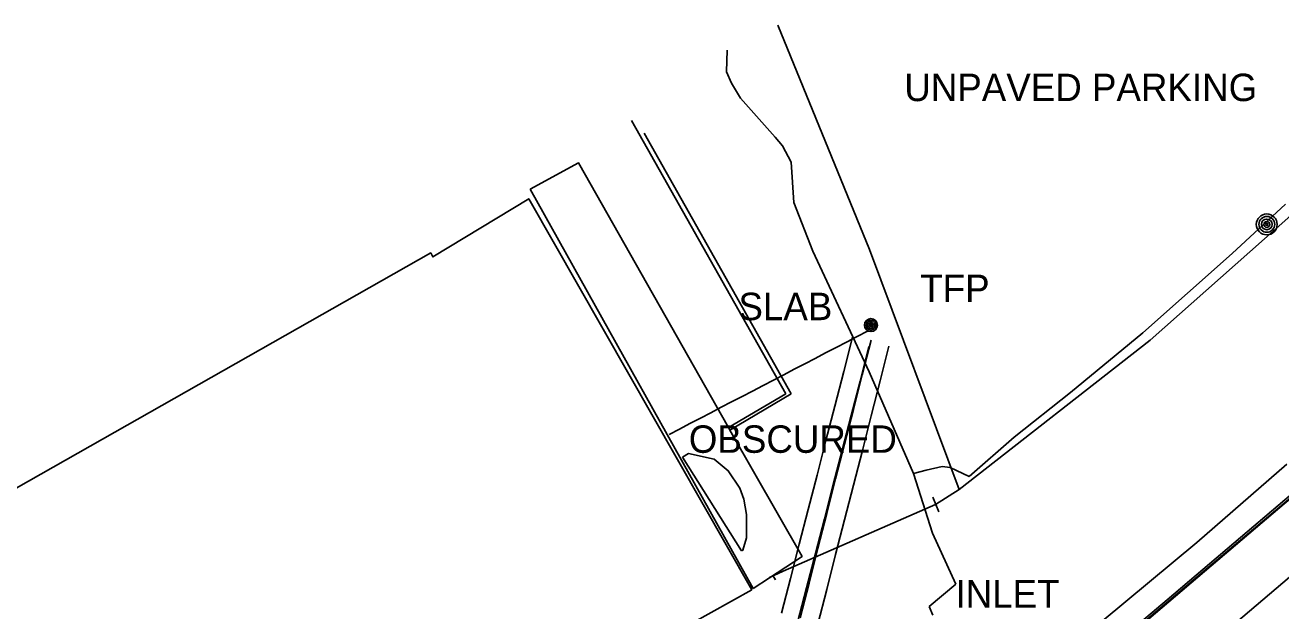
# Model space of a CAD drawing. Extents: x 368532 to 392481, y 10654822 to 10676899.
# Drawn here: x 390044.9 to 390273.6, y 10659318.7 to 10659425.4 of the extents above; entities that cross this region are included whole.
import ezdxf

# ---------------------------------------------------------------- set-up
doc = ezdxf.new("R2010")
doc.units = 0
for name, color, linetype in [('p_Catenary', 7, 'Continuous'), ('p_drainage inlet', 7, 'Continuous'), ('p_dtm obscured area', 7, 'Continuous'), ('p_dtm sidewalk', 7, 'Continuous'), ('p_dtm slab', 7, 'Continuous'), ('p_road - paved curb', 7, 'Continuous'), ('p_road general road feature', 7, 'Continuous'), ('p_road paint stripe', 7, 'Continuous'), ('p_structure building', 7, 'Continuous'), ('p_structure fence', 7, 'Continuous'), ('p_utility general pole', 7, 'Continuous'), ('p_veg woods', 7, 'Continuous')]:
    doc.layers.add(name, color=color, linetype=linetype)

msp = doc.modelspace()

# ---------------------------------------------------------------- linework, layer by layer
at = {"layer": 'p_Catenary'}
for points in [[(390162.12, 10659350.85), (390164.02, 10659351.84), (390165.92, 10659352.83), (390167.83, 10659353.82), (390169.73, 10659354.81), (390171.63, 10659355.8), (390173.53, 10659356.79), (390175.43, 10659357.78), (390177.34, 10659358.77), (390179.24, 10659359.76), (390181.14, 10659360.75), (390183.04, 10659361.74), (390184.94, 10659362.73), (390186.85, 10659363.72), (390188.75, 10659364.71), (390190.65, 10659365.7), (390192.55, 10659366.69), (390194.45, 10659367.68), (390196.36, 10659368.68), (390198.26, 10659369.67)], [(390182.61, 10659318.3), (390184.23, 10659324.59), (390185.85, 10659330.87), (390187.46, 10659337.16), (390189.08, 10659343.44), (390190.7, 10659349.73), (390192.32, 10659356.02), (390193.94, 10659362.3), (390195.56, 10659368.59)], [(390185.53, 10659316.62), (390187.15, 10659322.9), (390188.78, 10659329.18), (390190.41, 10659335.46), (390192.03, 10659341.74), (390193.66, 10659348.02), (390195.29, 10659354.3), (390196.91, 10659360.58), (390198.54, 10659366.86)], [(390186.01, 10659317.47), (390187.63, 10659323.79), (390189.24, 10659330.11), (390190.85, 10659336.43), (390192.47, 10659342.76), (390194.08, 10659349.08), (390195.69, 10659355.4), (390197.3, 10659361.72), (390198.92, 10659368.04)], [(390202.18, 10659366.94), (390200.56, 10659360.61), (390198.94, 10659354.28), (390197.33, 10659347.95), (390195.71, 10659341.62), (390194.09, 10659335.29), (390192.47, 10659328.96), (390190.85, 10659322.63), (390189.24, 10659316.3)]]:
    msp.add_lwpolyline(points, dxfattribs=at)
at = {"layer": 'p_dtm obscured area'}
for points in [[(390136.86, 10659395.56), (390145.62, 10659400.36), (390159.27, 10659376.23), (390172.93, 10659352.15), (390173.22, 10659351.63), (390186.36, 10659328.63), (390177.45, 10659322.82)], [(390177.45, 10659322.82), (390136.86, 10659395.56)]]:
    msp.add_lwpolyline(points, dxfattribs=at)
at = {"layer": 'p_dtm sidewalk'}
for p, q in [((390258.25, 10659331.16), (390274.64, 10659345.42)), ((390240.99, 10659316.82), (390258.25, 10659331.16))]:
    msp.add_line(p, q, dxfattribs=at)
at = {"layer": 'p_dtm slab'}
for p, q in [((390155.28, 10659408.07), (390183.41, 10659358.26)), ((390183.41, 10659358.26), (390172.93, 10659352.15))]:
    msp.add_line(p, q, dxfattribs=at)
at = {"layer": 'p_road - paved curb'}
for p, q in [((390279.47, 10659343.41), (390273.05, 10659337.91)), ((390279.7, 10659343.14), (390273.27, 10659337.64)), ((390279.8, 10659343.03), (390273.37, 10659337.53)), ((390273.05, 10659337.91), (390259.31, 10659326.24)), ((390273.27, 10659337.64), (390259.53, 10659325.97)), ((390273.37, 10659337.53), (390259.63, 10659325.86)), ((390259.31, 10659326.24), (390252.84, 10659320.74)), ((390259.53, 10659325.97), (390253.06, 10659320.47)), ((390259.63, 10659325.86), (390253.16, 10659320.36)), ((390252.84, 10659320.74), (390243.25, 10659312.67)), ((390253.06, 10659320.47), (390243.47, 10659312.4)), ((390253.16, 10659320.36), (390243.57, 10659312.28))]:
    msp.add_line(p, q, dxfattribs=at)
at = {"layer": 'p_road general road feature'}
for p, q in [((390172.57, 10659416.93), (390172.7, 10659420.86)), ((390173.53, 10659414.85), (390172.57, 10659416.93)), ((390175.14, 10659412.14), (390173.53, 10659414.85)), ((390181.45, 10659405.05), (390175.14, 10659412.14)), ((390157.61, 10659405.78), (390171.74, 10659380.68)), ((390182.82, 10659403.42), (390181.45, 10659405.05)), ((390184.35, 10659400.46), (390182.82, 10659403.42)), ((390184.84, 10659393.1), (390184.35, 10659400.46)), ((390188.33, 10659384.28), (390184.84, 10659393.1)), ((390264.71, 10659383.8), (390274.39, 10659392.8)), ((390198.55, 10659362.24), (390188.33, 10659384.28)), ((390248.43, 10659369.4), (390264.71, 10659383.8)), ((390171.74, 10659380.68), (390184.39, 10659358.28)), ((390235.24, 10659358.49), (390248.43, 10659369.4)), ((390206.64, 10659343.77), (390198.55, 10659362.24)), ((390184.39, 10659358.28), (390173.22, 10659351.63)), ((390224.98, 10659350.37), (390235.24, 10659358.49)), ((390216.8, 10659343.21), (390224.98, 10659350.37)), ((390206.64, 10659343.77), (390208.98, 10659344.33)), ((390210.08, 10659332.86), (390206.64, 10659343.77)), ((390208.98, 10659344.33), (390211.85, 10659345.03)), ((390211.85, 10659345.03), (390213.33, 10659344.86)), ((390213.33, 10659344.86), (390216.8, 10659343.21)), ((390214.37, 10659323.6), (390210.08, 10659332.86)), ((390209.51, 10659319.5), (390214.37, 10659323.6)), ((390210.17, 10659317.93), (390209.51, 10659319.5))]:
    msp.add_line(p, q, dxfattribs=at)
at = {"layer": 'p_road paint stripe'}
msp.add_line((390277.56, 10659326.91), (390246.01, 10659300.23), dxfattribs=at)
at = {"layer": 'p_structure building'}
msp.add_lwpolyline([(390065.49, 10659260.39), (390117.96, 10659289.52), (390177.19, 10659322.55), (390136.58, 10659393.81), (390119.13, 10659383.19), (390118.72, 10659383.94), (390009.93, 10659322.19)], dxfattribs=at)
at = {"layer": 'p_structure fence'}
for p, q in [((390198.65, 10659384.55), (390181.91, 10659425.44)), ((390278.01, 10659393.09), (390249.74, 10659368.06)), ((390214.94, 10659340.85), (390198.65, 10659384.55)), ((390249.74, 10659368.06), (390214.94, 10659340.85)), ((390210.16, 10659339.43), (390211.25, 10659336.78)), ((390214.94, 10659340.85), (390210.68, 10659338.07)), ((390210.68, 10659338.07), (390182.89, 10659325.94)), ((390182.89, 10659325.94), (390180.45, 10659324.77)), ((390177.22, 10659323.23), (390176.89, 10659323.08)), ((390181.04, 10659325.16), (390181.54, 10659324.4))]:
    msp.add_line(p, q, dxfattribs=at)
at = {"layer": 'p_utility general pole'}
for centre, radius in [((390270.98, 10659389.13), 1.9), ((390270.98, 10659389.13), 1.44), ((390270.98, 10659389.13), 0.973), ((390270.98, 10659389.13), 0.539), ((390270.98, 10659389.13), 0.192), ((390198.9, 10659370.79), 1.19), ((390198.9, 10659370.79), 0.901), ((390198.9, 10659370.79), 0.608), ((390198.9, 10659370.79), 0.337), ((390198.9, 10659370.79), 0.12)]:
    msp.add_circle(centre, radius, dxfattribs=at)
at = {"layer": 'p_veg woods'}
for points in [[(390164.6, 10659346.74), (390165.68, 10659347.38), (390170.36, 10659346.33), (390172.92, 10659344.25), (390175, 10659341.07), (390175.77, 10659339.09), (390176.22, 10659336.25), (390176.22, 10659332.03), (390175.58, 10659329.77), (390175.32, 10659329.65)], [(390175.32, 10659329.65), (390164.6, 10659346.74)]]:
    msp.add_lwpolyline(points, dxfattribs=at)

# ---------------------------------------------------------------- texts
at = {"layer": 'p_drainage inlet'}
msp.add_text(' INLET', height=5, dxfattribs=at).set_placement((390212.43, 10659319.32))
at = {"layer": 'p_dtm obscured area'}
msp.add_text(' OBSCURED', height=5, dxfattribs=at).set_placement((390163.87, 10659347.51))
at = {"layer": 'p_dtm slab'}
msp.add_text(' SLAB', height=5, dxfattribs=at).set_placement((390172.91, 10659371.68))
at = {"layer": 'p_road general road feature'}
msp.add_text(' UNPAVED PARKING', height=5, dxfattribs=at).set_placement((390203.11, 10659411.59))
at = {"layer": 'p_utility general pole'}
msp.add_text('TFP', height=5, dxfattribs=at).set_placement((390207.88, 10659374.97))

doc.saveas('drawing.dxf')
